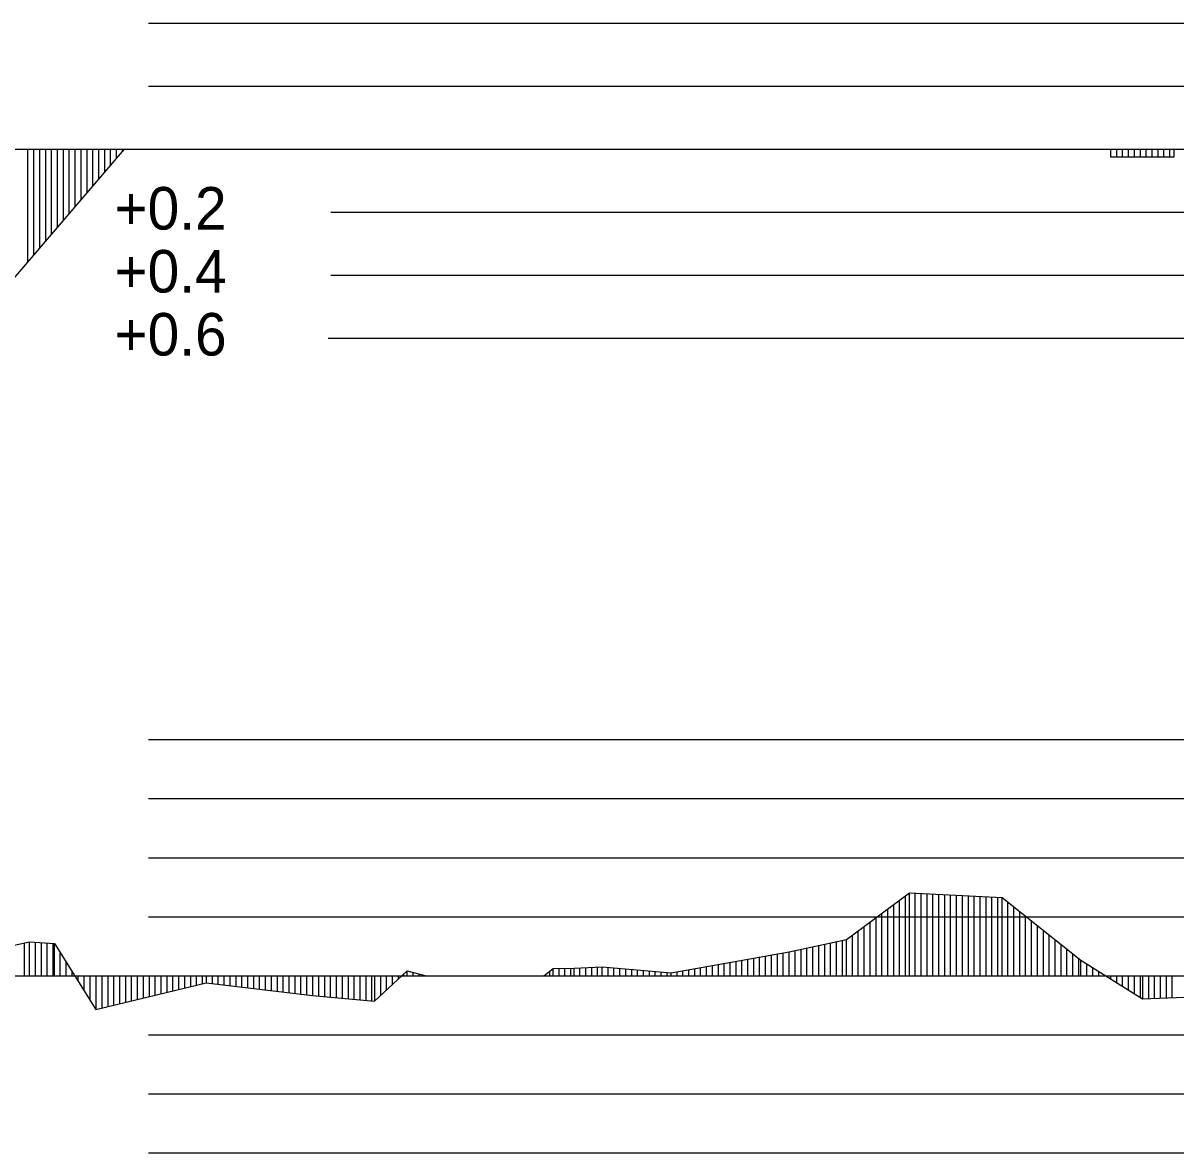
# Model space of a CAD drawing. Extents: x 2 to 10148, y 0 to 380.
# Drawn here: x 4306.69 to 4355.51, y 234.5 to 282.33 of the extents above; entities that cross this region are included whole.
import ezdxf

# ---------------------------------------------------------------- set-up
doc = ezdxf.new("R2010")
doc.units = 0
for name, color, linetype in [('POSUN_CARA', 7, 'Continuous'), ('POSUN_RASTR', 7, 'Continuous'), ('ZRYCHL_CARA', 7, 'Continuous'), ('ZRYCHL_RASTR', 7, 'Continuous'), ('ZRYCHL_TEXT', 7, 'Continuous')]:
    doc.layers.add(name, color=color, linetype=linetype)

msp = doc.modelspace()

# ---------------------------------------------------------------- linework, layer by layer
at = {"layer": 'POSUN_CARA'}
for p, q in [((4341.56, 243.53), (4344.221, 245.506)), ((4343.81, 242), (4343.81, 245.201)), ((4344.06, 242), (4344.06, 245.386)), ((4344.221, 245.506), (4348.147, 245.312)), ((4344.221, 242), (4344.221, 245.506)), ((4344.471, 242), (4344.471, 245.494)), ((4344.721, 242), (4344.721, 245.481)), ((4344.971, 242), (4344.971, 245.469)), ((4345.221, 242), (4345.221, 245.457)), ((4345.471, 242), (4345.471, 245.444)), ((4345.721, 242), (4345.721, 245.432)), ((4345.971, 242), (4345.971, 245.419)), ((4346.221, 242), (4346.221, 245.407)), ((4346.471, 242), (4346.471, 245.395)), ((4346.721, 242), (4346.721, 245.382)), ((4346.971, 242), (4346.971, 245.37)), ((4347.221, 242), (4347.221, 245.358)), ((4347.471, 242), (4347.471, 245.345)), ((4347.721, 242), (4347.721, 245.333)), ((4347.971, 242), (4347.971, 245.32)), ((4348.147, 245.312), (4351.49, 242.663)), ((4348.147, 242), (4348.147, 245.312)), ((4348.397, 242), (4348.397, 245.114)), ((4343.06, 242), (4343.06, 244.644)), ((4343.31, 242), (4343.31, 244.83)), ((4343.56, 242), (4343.56, 245.015)), ((4348.647, 242), (4348.647, 244.916)), ((4348.897, 242), (4348.897, 244.717)), ((4342.56, 242), (4342.56, 244.273)), ((4342.81, 242), (4342.81, 244.458)), ((4349.147, 242), (4349.147, 244.519)), ((4349.397, 242), (4349.397, 244.321)), ((4349.647, 242), (4349.647, 244.123)), ((4341.81, 242), (4341.81, 243.716)), ((4342.06, 242), (4342.06, 243.901)), ((4342.31, 242), (4342.31, 244.087)), ((4349.897, 242), (4349.897, 243.925)), ((4350.147, 242), (4350.147, 243.727)), ((4305.508, 243.122), (4306.967, 243.436)), ((4306.758, 242), (4306.758, 243.391)), ((4306.967, 243.436), (4308.017, 243.361)), ((4306.967, 242), (4306.967, 243.436)), ((4307.217, 242), (4307.217, 243.418)), ((4307.467, 242), (4307.467, 243.4)), ((4307.717, 242), (4307.717, 243.382)), ((4307.967, 242), (4307.967, 243.364)), ((4308.017, 243.361), (4309.775, 240.576)), ((4308.017, 242), (4308.017, 243.361)), ((4339.136, 243.019), (4341.56, 243.53)), ((4339.886, 242), (4339.886, 243.177)), ((4340.136, 242), (4340.136, 243.23)), ((4340.386, 242), (4340.386, 243.283)), ((4340.636, 242), (4340.636, 243.335)), ((4340.886, 242), (4340.886, 243.388)), ((4341.136, 242), (4341.136, 243.441)), ((4341.386, 242), (4341.386, 243.493)), ((4341.56, 242), (4341.56, 243.53)), ((4350.397, 242), (4350.397, 243.529)), ((4350.647, 242), (4350.647, 243.33)), ((4350.897, 242), (4350.897, 243.132)), ((4308.267, 242), (4308.267, 242.965)), ((4334.133, 242.122), (4339.136, 243.019)), ((4337.133, 242), (4337.133, 242.66)), ((4337.383, 242), (4337.383, 242.705)), ((4337.633, 242), (4337.633, 242.75)), ((4337.883, 242), (4337.883, 242.795)), ((4338.133, 242), (4338.133, 242.839)), ((4338.383, 242), (4338.383, 242.884)), ((4338.633, 242), (4338.633, 242.929)), ((4338.883, 242), (4338.883, 242.974)), ((4339.133, 242), (4339.133, 243.019)), ((4339.136, 242), (4339.136, 243.019)), ((4339.386, 242), (4339.386, 243.072)), ((4339.636, 242), (4339.636, 243.125)), ((4351.147, 242), (4351.147, 242.934)), ((4351.397, 242), (4351.397, 242.736)), ((4351.49, 242.663), (4354.093, 241.025)), ((4351.49, 242), (4351.49, 242.663)), ((4308.517, 242), (4308.517, 242.569)), ((4308.767, 242), (4308.767, 242.173)), ((4321.571, 240.92), (4322.96, 242.208)), ((4322.96, 242.208), (4323.761, 242.001)), ((4322.96, 242), (4322.96, 242.208)), ((4328.743, 242), (4329.136, 242.307)), ((4328.993, 242), (4328.993, 242.195)), ((4329.136, 242.307), (4330.021, 242.323)), ((4329.136, 242), (4329.136, 242.307)), ((4329.386, 242), (4329.386, 242.312)), ((4329.636, 242), (4329.636, 242.316)), ((4329.886, 242), (4329.886, 242.321)), ((4330.021, 242.323), (4331.213, 242.378)), ((4330.021, 242), (4330.021, 242.323)), ((4330.271, 242), (4330.271, 242.335)), ((4330.521, 242), (4330.521, 242.346)), ((4330.771, 242), (4330.771, 242.358)), ((4331.021, 242), (4331.021, 242.37)), ((4331.213, 242.378), (4334.133, 242.122)), ((4331.213, 242), (4331.213, 242.378)), ((4331.463, 242), (4331.463, 242.356)), ((4331.713, 242), (4331.713, 242.335)), ((4331.963, 242), (4331.963, 242.313)), ((4332.213, 242), (4332.213, 242.291)), ((4332.463, 242), (4332.463, 242.269)), ((4332.713, 242), (4332.713, 242.247)), ((4332.963, 242), (4332.963, 242.225)), ((4333.213, 242), (4333.213, 242.203)), ((4333.463, 242), (4333.463, 242.181)), ((4333.713, 242), (4333.713, 242.159)), ((4334.383, 242), (4334.383, 242.167)), ((4334.633, 242), (4334.633, 242.212)), ((4334.883, 242), (4334.883, 242.257)), ((4335.133, 242), (4335.133, 242.302)), ((4335.383, 242), (4335.383, 242.346)), ((4335.633, 242), (4335.633, 242.391)), ((4335.883, 242), (4335.883, 242.436)), ((4336.133, 242), (4336.133, 242.481)), ((4336.383, 242), (4336.383, 242.526)), ((4336.633, 242), (4336.633, 242.571)), ((4336.883, 242), (4336.883, 242.615)), ((4351.74, 242), (4351.74, 242.506)), ((4351.99, 242), (4351.99, 242.348)), ((4352.24, 242), (4352.24, 242.191)), ((4309.017, 242), (4309.017, 241.777)), ((4309.267, 242), (4309.267, 241.381)), ((4309.517, 242), (4309.517, 240.984)), ((4309.767, 242), (4309.767, 240.588)), ((4309.775, 242), (4309.775, 240.576)), ((4309.775, 240.576), (4314.444, 241.708)), ((4310.025, 242), (4310.025, 240.637)), ((4310.275, 242), (4310.275, 240.697)), ((4310.525, 242), (4310.525, 240.758)), ((4310.775, 242), (4310.775, 240.819)), ((4311.025, 242), (4311.025, 240.879)), ((4311.275, 242), (4311.275, 240.94)), ((4311.525, 242), (4311.525, 241)), ((4311.775, 242), (4311.775, 241.061)), ((4312.025, 242), (4312.025, 241.122)), ((4312.275, 242), (4312.275, 241.182)), ((4312.525, 242), (4312.525, 241.243)), ((4312.775, 242), (4312.775, 241.304)), ((4313.025, 242), (4313.025, 241.364)), ((4313.275, 242), (4313.275, 241.425)), ((4313.525, 242), (4313.525, 241.485)), ((4313.775, 242), (4313.775, 241.546)), ((4314.025, 242), (4314.025, 241.607)), ((4314.275, 242), (4314.275, 241.667)), ((4314.444, 242), (4314.444, 241.708)), ((4314.444, 241.708), (4318.951, 241.162)), ((4314.694, 242), (4314.694, 241.678)), ((4314.944, 242), (4314.944, 241.648)), ((4315.194, 242), (4315.194, 241.617)), ((4315.444, 242), (4315.444, 241.587)), ((4315.694, 242), (4315.694, 241.557)), ((4315.944, 242), (4315.944, 241.527)), ((4316.194, 242), (4316.194, 241.496)), ((4316.444, 242), (4316.444, 241.466)), ((4316.694, 242), (4316.694, 241.436)), ((4316.944, 242), (4316.944, 241.405)), ((4317.194, 242), (4317.194, 241.375)), ((4317.444, 242), (4317.444, 241.345)), ((4317.694, 242), (4317.694, 241.314)), ((4317.944, 242), (4317.944, 241.284)), ((4318.194, 242), (4318.194, 241.254)), ((4318.444, 242), (4318.444, 241.223)), ((4318.694, 242), (4318.694, 241.193)), ((4318.944, 242), (4318.944, 241.163)), ((4318.951, 242), (4318.951, 241.162)), ((4319.201, 242), (4319.201, 241.139)), ((4319.451, 242), (4319.451, 241.116)), ((4319.701, 242), (4319.701, 241.093)), ((4319.951, 242), (4319.951, 241.07)), ((4320.201, 242), (4320.201, 241.047)), ((4320.451, 242), (4320.451, 241.024)), ((4320.701, 242), (4320.701, 241)), ((4320.951, 242), (4320.951, 240.977)), ((4321.201, 242), (4321.201, 240.954)), ((4321.451, 242), (4321.451, 240.931)), ((4321.571, 242), (4321.571, 240.92)), ((4321.821, 242), (4321.821, 241.152)), ((4322.071, 242), (4322.071, 241.384)), ((4322.321, 242), (4322.321, 241.615)), ((4322.571, 242), (4322.571, 241.847)), ((4322.821, 242), (4322.821, 242.079)), ((4323.21, 242), (4323.21, 242.144)), ((4323.46, 242), (4323.46, 242.079)), ((4323.71, 242), (4323.71, 242.014)), ((4328.743, 242), (4328.743, 242)), ((4333.963, 242), (4333.963, 242.137)), ((4334.133, 242), (4334.133, 242.122)), ((4352.49, 242), (4352.49, 242.034)), ((4352.74, 242), (4352.74, 241.876)), ((4352.99, 242), (4352.99, 241.719)), ((4353.24, 242), (4353.24, 241.562)), ((4353.49, 242), (4353.49, 241.404)), ((4353.74, 242), (4353.74, 241.247)), ((4353.99, 242), (4353.99, 241.09)), ((4354.093, 242), (4354.093, 241.025)), ((4354.343, 242), (4354.343, 241.035)), ((4354.593, 242), (4354.593, 241.044)), ((4354.843, 242), (4354.843, 241.053)), ((4355.093, 242), (4355.093, 241.062)), ((4355.343, 242), (4355.343, 241.072)), ((4318.951, 241.162), (4321.571, 240.92)), ((4354.093, 241.025), (4356.73, 241.123))]:
    msp.add_line(p, q, dxfattribs=at)
at = {"layer": 'POSUN_RASTR'}
for p, q in [((4312, 252), (4508, 252)), ((4312, 249.5), (4508, 249.5)), ((4312, 247), (4508, 247)), ((4312, 244.5), (4508, 244.5)), ((4045.76, 242), (5128.601, 242)), ((4312, 239.5), (4508, 239.5)), ((4312, 237), (4508, 237)), ((4312, 234.5), (4508, 234.5))]:
    msp.add_line(p, q, dxfattribs=at)
at = {"layer": 'ZRYCHL_CARA'}
for p, q in [((4045.76, 277), (5128.601, 277)), ((4305.885, 271.046), (4310.987, 277)), ((4306.885, 277), (4306.885, 272.213)), ((4307.135, 277), (4307.135, 272.505)), ((4307.385, 277), (4307.385, 272.797)), ((4307.635, 277), (4307.635, 273.088)), ((4307.885, 277), (4307.885, 273.38)), ((4308.135, 277), (4308.135, 273.672)), ((4308.385, 277), (4308.385, 273.964)), ((4308.635, 277), (4308.635, 274.255)), ((4308.885, 277), (4308.885, 274.547)), ((4309.135, 277), (4309.135, 274.839)), ((4309.385, 277), (4309.385, 275.131)), ((4309.635, 277), (4309.635, 275.422)), ((4309.885, 277), (4309.885, 275.714)), ((4310.135, 277), (4310.135, 276.006)), ((4310.385, 277), (4310.385, 276.297)), ((4310.635, 277), (4310.635, 276.589)), ((4310.885, 277), (4310.885, 276.881)), ((4352.739, 277), (4352.739, 276.672)), ((4352.739, 277), (4352.739, 276.672)), ((4352.989, 277), (4352.989, 276.672)), ((4353.239, 277), (4353.239, 276.672)), ((4353.489, 277), (4353.489, 276.672)), ((4353.739, 277), (4353.739, 276.672)), ((4353.989, 277), (4353.989, 276.672)), ((4354.239, 277), (4354.239, 276.672)), ((4354.489, 277), (4354.489, 276.672)), ((4354.739, 277), (4354.739, 276.672)), ((4354.989, 277), (4354.989, 276.672)), ((4355.239, 277), (4355.239, 276.672)), ((4355.429, 276.672), (4355.429, 277)), ((4352.739, 276.672), (4355.429, 276.672))]:
    msp.add_line(p, q, dxfattribs=at)
at = {"layer": 'ZRYCHL_RASTR'}
for p, q in [((4312, 282.333), (4508, 282.333)), ((4312, 279.667), (4508, 279.667)), ((4319.72, 274.333), (4508, 274.333)), ((4319.72, 271.667), (4508, 271.667)), ((4319.614, 269), (4508, 269))]:
    msp.add_line(p, q, dxfattribs=at)

# ---------------------------------------------------------------- texts
at = {"layer": 'ZRYCHL_TEXT'}
for s, p in [('+0.2', (4310.56, 273.591)), ('+0.4', (4310.56, 270.925)), ('+0.6', (4310.56, 268.258))]:
    msp.add_text(s, height=1.8, dxfattribs=at).set_placement(p)

doc.saveas('drawing.dxf')
